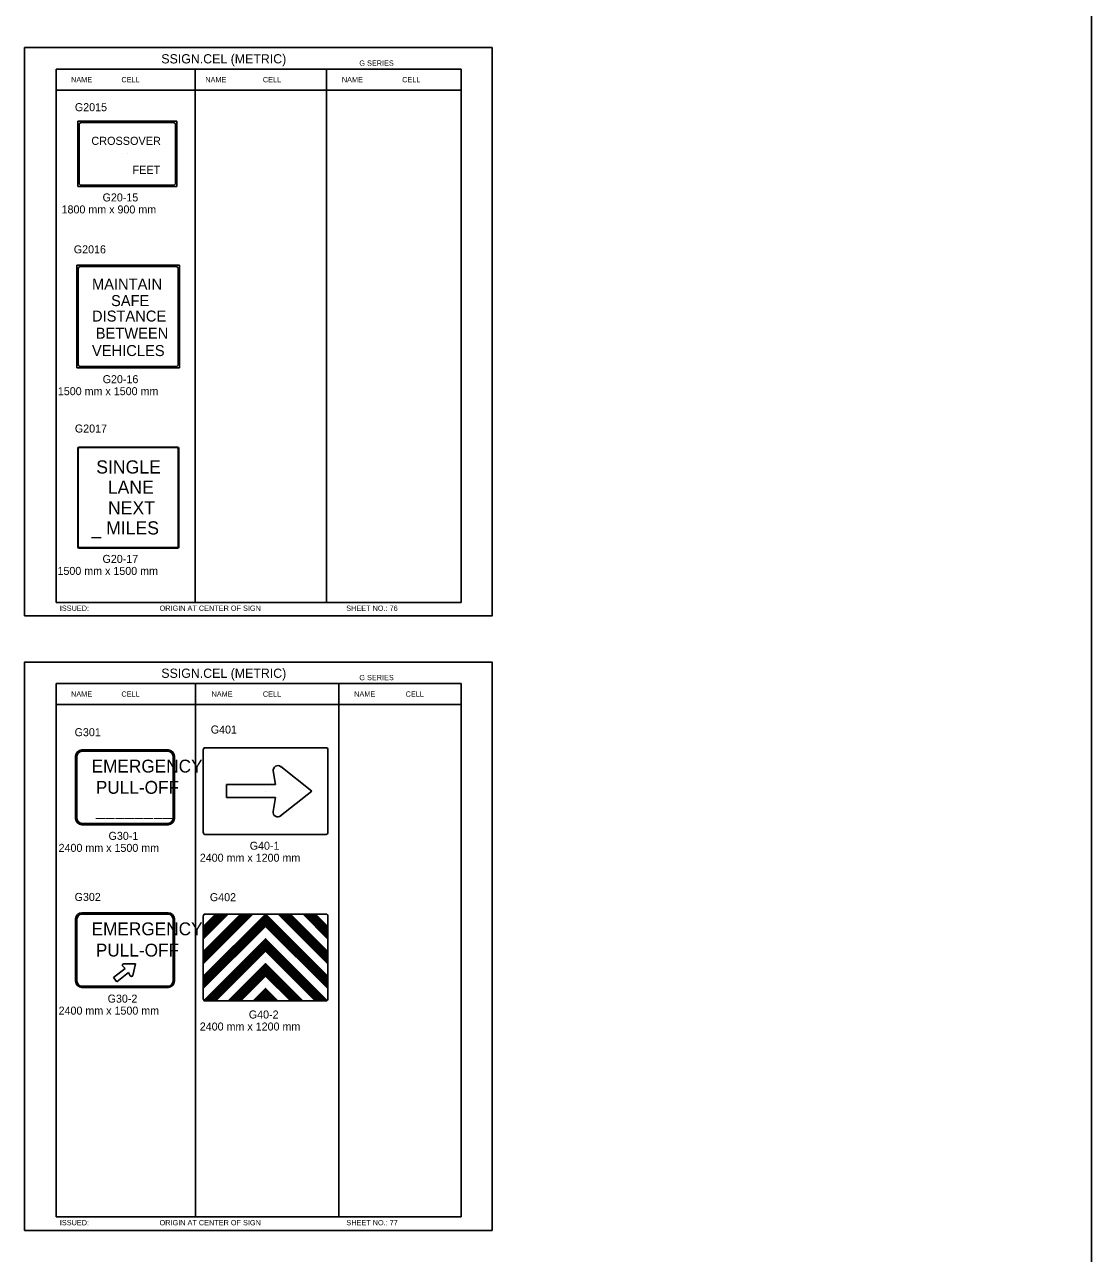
# Model space of a CAD drawing. Extents: x -12 to 6962, y -3756 to 679.
# Drawn here: x 2935.5 to 3335.5, y -244 to 216.7 of the extents above; entities that cross this region are included whole.
import ezdxf

# ---------------------------------------------------------------- set-up
doc = ezdxf.new("R2010")
doc.units = 0
for name, color, linetype in [('Level 1', 7, 'Continuous'), ('Level 2', 7, 'Continuous'), ('Level 3', 7, 'Continuous'), ('Level 61', 7, 'Continuous')]:
    doc.layers.add(name, color=color, linetype=linetype)

msp = doc.modelspace()

# ---------------------------------------------------------------- linework, layer by layer
at = {"layer": 'Level 1'}
for p, q in [((3099.14, 200), (2947.38, 200)), ((2947.38, 200), (2947.38, 0)), ((2999.41, 200), (2999.41, 0)), ((3048.75, 200), (3048.75, 0)), ((3099.14, 200), (3099.14, 0)), ((3099.14, 192.08), (2947.38, 192.08)), ((2955.45, 180.43), (2955.45, 155.95)), ((2992.63, 180.43), (2955.45, 180.43)), ((2991.33, 179.93), (2956.75, 179.93)), ((2992.63, 155.95), (2992.63, 180.43)), ((2955.95, 179.13), (2955.95, 157.25)), ((2992.13, 157.25), (2992.13, 179.13)), ((2974.04, 168.19), (2974.04, 168.19)), ((2955.45, 155.95), (2992.63, 155.95)), ((2956.75, 156.45), (2991.33, 156.45)), ((2955.12, 126.44), (2993.62, 126.44)), ((2955.12, 87.94), (2955.12, 126.44)), ((2955.62, 89.24), (2955.62, 125.14)), ((2956.42, 125.94), (2992.32, 125.94)), ((2993.12, 125.14), (2993.12, 89.24)), ((2993.62, 126.44), (2993.62, 87.94)), ((2974.37, 107.19), (2974.37, 107.19)), ((2993.62, 87.94), (2955.12, 87.94)), ((2992.32, 88.44), (2956.42, 88.44)), ((2955.45, 20.86), (2955.45, 57.77)), ((2955.62, 21), (2955.62, 57.63)), ((2955.92, 58.24), (2992.83, 58.24)), ((2956.06, 58.07), (2992.69, 58.07)), ((2993.12, 57.63), (2993.12, 21)), ((2993.3, 57.77), (2993.3, 20.86)), ((2974.37, 39.32), (2974.37, 39.32)), ((2992.83, 20.39), (2955.92, 20.39)), ((2992.69, 20.57), (2956.06, 20.57)), ((2947.38, 0), (3099.14, 0)), ((3099.14, -30.35), (2947.38, -30.35)), ((2947.38, -30.35), (2947.38, -230.35)), ((2999.55, -30.35), (2999.55, -230.35)), ((3053.37, -30.35), (3053.37, -230.35)), ((3099.14, -30.35), (3099.14, -230.35)), ((3099.14, -38.27), (2947.38, -38.27)), ((3002.49, -86.12), (3002.49, -55.24)), ((3003.07, -54.43), (3048.64, -54.43)), ((3049.22, -55.24), (3049.22, -86.12)), ((2954.65, -57.59), (2954.65, -80.99)), ((2955.15, -57.59), (2955.15, -80.99)), ((2989.35, -55.29), (2956.95, -55.29)), ((2989.35, -55.79), (2956.95, -55.79)), ((2991.15, -80.99), (2991.15, -57.59)), ((2991.65, -80.99), (2991.65, -57.59)), ((3029.63, -68.23), (3028.72, -63.11)), ((3031.58, -61.51), (3043.23, -70.7)), ((3011.26, -73.13), (3011.26, -68.23)), ((3011.26, -68.23), (3029.63, -68.23)), ((2973.13, -69.28), (2973.13, -69.28)), ((3029.57, -73.13), (3011.26, -73.13)), ((3025.85, -70.68), (3025.85, -70.68)), ((3028.65, -78.33), (3029.57, -73.13)), ((3043.23, -70.7), (3031.47, -79.98)), ((2956.95, -82.79), (2989.35, -82.79)), ((2956.95, -83.29), (2989.35, -83.29)), ((3048.64, -86.94), (3003.07, -86.94)), ((2954.65, -118.61), (2954.65, -142.01)), ((2955.15, -118.61), (2955.15, -142.01)), ((2989.35, -116.31), (2956.95, -116.31)), ((2989.35, -116.81), (2956.95, -116.81)), ((2991.15, -142.01), (2991.15, -118.61)), ((2991.65, -142.01), (2991.65, -118.61)), ((3002.49, -116.84), (3002.49, -116.84)), ((3002.49, -121.49), (3007.14, -116.84)), ((3002.49, -126.15), (3011.8, -116.84)), ((3002.49, -130.8), (3016.46, -116.84)), ((3002.49, -135.46), (3021.11, -116.84)), ((3002.49, -140.12), (3025.77, -116.84)), ((3002.49, -148.53), (3002.49, -117.65)), ((3003.07, -116.84), (3048.64, -116.84)), ((3004.43, -119.54), (3004.43, -119.54)), ((3049.22, -117.65), (3049.22, -148.53)), ((3002.49, -144.77), (3025.85, -121.41)), ((3006.38, -122.25), (3006.38, -122.25)), ((3002.73, -149.19), (3025.85, -126.06)), ((3008.33, -124.96), (3008.33, -124.96)), ((3010.28, -127.67), (3010.28, -127.67)), ((2973.13, -130.3), (2973.13, -130.3)), ((3007.23, -149.35), (3025.85, -130.72)), ((3012.22, -130.38), (3012.22, -130.38)), ((3014.17, -133.09), (3014.17, -133.09)), ((3025.85, -133.09), (3025.85, -133.09)), ((2968.85, -140.62), (2973.21, -137.18)), ((2972.28, -136.35), (2973.21, -137.18)), ((2977.08, -135.44), (2972.65, -135.44)), ((2976.04, -139.79), (2977.08, -135.44)), ((3011.88, -149.35), (3025.85, -135.38)), ((3016.12, -135.8), (3016.12, -135.8)), ((2970.06, -142.15), (2968.85, -140.62)), ((2970.06, -142.15), (2974.42, -138.71)), ((2974.42, -138.71), (2975.07, -139.93)), ((3016.54, -149.35), (3025.85, -140.03)), ((3018.07, -138.51), (3018.07, -138.51)), ((3020.01, -141.22), (3020.01, -141.22)), ((2956.95, -143.81), (2989.35, -143.81)), ((2956.95, -144.31), (2989.35, -144.31)), ((3021.2, -149.35), (3025.85, -144.69)), ((3021.96, -143.93), (3021.96, -143.93)), ((3023.91, -146.64), (3023.91, -146.64)), ((3048.64, -149.35), (3003.07, -149.35)), ((3025.85, -149.35), (3025.85, -149.35)), ((2947.38, -230.35), (3099.14, -230.35))]:
    msp.add_line(p, q, dxfattribs=at)
for points in [[(3025.85, -121.41), (3025.77, -116.84), (3002.49, -140.12), (3002.49, -144.77)], [(3021.11, -116.84), (3016.46, -116.84), (3002.49, -130.8), (3002.49, -135.46)], [(3011.8, -116.84), (3007.14, -116.84), (3002.49, -121.49), (3002.49, -126.15)], [(3025.85, -121.41), (3025.94, -116.84), (3049.22, -140.12), (3049.22, -144.77)], [(3030.6, -116.84), (3035.25, -116.84), (3049.22, -130.8), (3049.22, -135.46)], [(3039.91, -116.84), (3044.56, -116.84), (3049.22, -121.49), (3049.22, -126.15)], [(3025.85, -130.72), (3025.85, -126.06), (3002.73, -149.19), (3007.23, -149.35)], [(3025.85, -130.72), (3025.85, -126.06), (3048.98, -149.19), (3044.48, -149.35)], [(3025.85, -140.03), (3025.85, -135.38), (3011.88, -149.35), (3016.54, -149.35)], [(3025.85, -140.03), (3025.85, -135.38), (3039.82, -149.35), (3035.17, -149.35)], [(3025.85, -149.35), (3025.85, -144.69), (3021.2, -149.35)], [(3025.85, -149.35), (3025.85, -144.69), (3021.2, -149.35)], [(3025.85, -149.35), (3025.85, -144.69), (3030.51, -149.35)]]:
    msp.add_lwpolyline(points, close=True, dxfattribs=at)
for points in [[(3002.49, -135.19), (3020.84, -116.84)], [(3002.49, -134.83), (3020.48, -116.84)], [(3002.49, -134.47), (3020.12, -116.84)], [(3002.49, -134.11), (3019.76, -116.84)], [(3002.49, -133.75), (3019.41, -116.84)], [(3002.49, -133.39), (3019.05, -116.84)], [(3002.49, -133.04), (3018.69, -116.84)], [(3002.49, -132.68), (3018.33, -116.84)], [(3002.49, -132.32), (3017.97, -116.84)], [(3002.49, -131.96), (3017.61, -116.84)], [(3002.49, -131.6), (3017.25, -116.84)], [(3002.49, -131.24), (3016.89, -116.84)], [(3002.49, -130.88), (3016.53, -116.84)], [(3002.49, -125.85), (3011.51, -116.84)], [(3002.49, -125.49), (3011.15, -116.84)], [(3002.49, -125.14), (3010.79, -116.84)], [(3002.49, -124.78), (3010.43, -116.84)], [(3002.49, -124.42), (3010.07, -116.84)], [(3002.49, -124.06), (3009.71, -116.84)], [(3002.49, -123.7), (3009.35, -116.84)], [(3002.49, -123.34), (3008.99, -116.84)], [(3002.49, -122.98), (3008.63, -116.84)], [(3002.49, -122.62), (3008.27, -116.84)], [(3002.49, -122.26), (3007.91, -116.84)], [(3002.49, -121.9), (3007.55, -116.84)], [(3002.49, -121.54), (3007.2, -116.84)], [(3002.49, -140.22), (3025.77, -116.94)], [(3002.49, -140.58), (3025.78, -117.29)], [(3002.49, -140.94), (3025.78, -117.64)], [(3002.49, -141.3), (3025.79, -117.99)], [(3002.49, -141.66), (3025.8, -118.35)], [(3002.49, -142.02), (3025.8, -118.7)], [(3002.49, -142.38), (3025.81, -119.05)], [(3002.49, -142.73), (3025.82, -119.41)], [(3002.49, -143.09), (3025.82, -119.76)], [(3049.22, -143.09), (3025.88, -119.76)], [(3049.22, -142.73), (3025.89, -119.41)], [(3049.22, -142.02), (3025.9, -118.7)], [(3049.22, -142.38), (3025.9, -119.05)], [(3049.22, -141.66), (3025.91, -118.35)], [(3049.22, -140.94), (3025.92, -117.64)], [(3049.22, -141.3), (3025.92, -117.99)], [(3049.22, -140.58), (3025.93, -117.29)], [(3049.22, -140.22), (3025.94, -116.94)], [(3049.22, -135.19), (3030.87, -116.84)], [(3049.22, -134.83), (3031.22, -116.84)], [(3049.22, -134.47), (3031.58, -116.84)], [(3049.22, -134.11), (3031.94, -116.84)], [(3049.22, -133.75), (3032.3, -116.84)], [(3049.22, -133.39), (3032.66, -116.84)], [(3049.22, -133.04), (3033.02, -116.84)], [(3049.22, -132.68), (3033.38, -116.84)], [(3049.22, -132.32), (3033.74, -116.84)], [(3049.22, -131.96), (3034.1, -116.84)], [(3049.22, -131.6), (3034.46, -116.84)], [(3049.22, -131.24), (3034.82, -116.84)], [(3049.22, -130.88), (3035.18, -116.84)], [(3049.22, -125.85), (3040.2, -116.84)], [(3049.22, -125.49), (3040.56, -116.84)], [(3049.22, -125.14), (3040.92, -116.84)], [(3049.22, -124.78), (3041.28, -116.84)], [(3049.22, -124.42), (3041.64, -116.84)], [(3049.22, -124.06), (3042, -116.84)], [(3049.22, -123.7), (3042.36, -116.84)], [(3049.22, -123.34), (3042.72, -116.84)], [(3049.22, -122.98), (3043.08, -116.84)], [(3049.22, -122.62), (3043.44, -116.84)], [(3049.22, -122.26), (3043.79, -116.84)], [(3049.22, -121.9), (3044.15, -116.84)], [(3049.22, -121.54), (3044.51, -116.84)], [(3002.49, -143.45), (3025.83, -120.11)], [(3002.49, -143.81), (3025.84, -120.46)], [(3002.49, -144.17), (3025.84, -120.82)], [(3002.49, -144.53), (3025.85, -121.17)], [(3049.22, -144.53), (3025.86, -121.17)], [(3049.22, -143.81), (3025.87, -120.46)], [(3049.22, -144.17), (3025.87, -120.82)], [(3049.22, -143.45), (3025.88, -120.11)], [(3002.79, -149.19), (3025.85, -126.13)], [(3003.14, -149.2), (3025.85, -126.49)], [(3003.49, -149.22), (3025.85, -126.85)], [(3003.83, -149.23), (3025.85, -127.21)], [(3004.18, -149.24), (3025.85, -127.57)], [(3004.53, -149.25), (3025.85, -127.93)], [(3004.87, -149.26), (3025.85, -128.28)], [(3005.22, -149.28), (3025.85, -128.64)], [(3048.92, -149.19), (3025.85, -126.13)], [(3048.57, -149.2), (3025.85, -126.49)], [(3048.22, -149.22), (3025.85, -126.85)], [(3047.88, -149.23), (3025.85, -127.21)], [(3047.53, -149.24), (3025.85, -127.57)], [(3047.18, -149.25), (3025.85, -127.93)], [(3046.83, -149.26), (3025.85, -128.28)], [(3046.49, -149.28), (3025.85, -128.64)], [(3005.57, -149.29), (3025.85, -129)], [(3005.92, -149.3), (3025.85, -129.36)], [(3006.26, -149.31), (3025.85, -129.72)], [(3006.61, -149.32), (3025.85, -130.08)], [(3006.96, -149.34), (3025.85, -130.44)], [(3046.14, -149.29), (3025.85, -129)], [(3045.79, -149.3), (3025.85, -129.36)], [(3045.45, -149.31), (3025.85, -129.72)], [(3045.1, -149.32), (3025.85, -130.08)], [(3044.75, -149.34), (3025.85, -130.44)], [(3012.04, -149.35), (3025.85, -135.53)], [(3012.4, -149.35), (3025.85, -135.89)], [(3012.76, -149.35), (3025.85, -136.25)], [(3013.12, -149.35), (3025.85, -136.61)], [(3013.47, -149.35), (3025.85, -136.97)], [(3013.83, -149.35), (3025.85, -137.33)], [(3014.19, -149.35), (3025.85, -137.69)], [(3014.55, -149.35), (3025.85, -138.04)], [(3039.67, -149.35), (3025.85, -135.53)], [(3039.31, -149.35), (3025.85, -135.89)], [(3038.95, -149.35), (3025.85, -136.25)], [(3038.59, -149.35), (3025.85, -136.61)], [(3038.23, -149.35), (3025.85, -136.97)], [(3037.87, -149.35), (3025.85, -137.33)], [(3037.51, -149.35), (3025.85, -137.69)], [(3037.16, -149.35), (3025.85, -138.04)], [(3014.91, -149.35), (3025.85, -138.4)], [(3015.27, -149.35), (3025.85, -138.76)], [(3015.63, -149.35), (3025.85, -139.12)], [(3015.99, -149.35), (3025.85, -139.48)], [(3016.35, -149.35), (3025.85, -139.84)], [(3036.8, -149.35), (3025.85, -138.4)], [(3036.44, -149.35), (3025.85, -138.76)], [(3036.08, -149.35), (3025.85, -139.12)], [(3035.72, -149.35), (3025.85, -139.48)], [(3035.36, -149.35), (3025.85, -139.84)], [(3021.24, -149.35), (3025.85, -144.73)], [(3021.6, -149.35), (3025.85, -145.09)], [(3021.95, -149.35), (3025.85, -145.45)], [(3022.31, -149.35), (3025.85, -145.81)], [(3022.67, -149.35), (3025.85, -146.17)], [(3023.03, -149.35), (3025.85, -146.52)], [(3023.39, -149.35), (3025.85, -146.88)], [(3023.75, -149.35), (3025.85, -147.24)], [(3030.47, -149.35), (3025.85, -144.73)], [(3030.11, -149.35), (3025.85, -145.09)], [(3029.75, -149.35), (3025.85, -145.45)], [(3029.39, -149.35), (3025.85, -145.81)], [(3029.03, -149.35), (3025.85, -146.17)], [(3028.68, -149.35), (3025.85, -146.52)], [(3028.32, -149.35), (3025.85, -146.88)], [(3027.96, -149.35), (3025.85, -147.24)], [(3024.11, -149.35), (3025.85, -147.6)], [(3024.47, -149.35), (3025.85, -147.96)], [(3024.83, -149.35), (3025.85, -148.32)], [(3025.19, -149.35), (3025.85, -148.68)], [(3025.55, -149.35), (3025.85, -149.04)], [(3027.6, -149.35), (3025.85, -147.6)], [(3027.24, -149.35), (3025.85, -147.96)], [(3026.88, -149.35), (3025.85, -148.32)], [(3026.52, -149.35), (3025.85, -148.68)], [(3026.16, -149.35), (3025.85, -149.04)]]:
    msp.add_lwpolyline(points, dxfattribs=at)
for centre, radius, start, end in [((2956.75, 179.13), 0.8, 90, 180), ((2991.33, 179.13), 0.8, 0, 90), ((2956.75, 157.25), 0.8, 180, 270), ((2991.33, 157.25), 0.8, 270, 0), ((2956.42, 125.14), 0.8, 90, 180), ((2992.32, 125.14), 0.8, 0, 90), ((2956.42, 89.24), 0.8, 180, 270), ((2992.32, 89.24), 0.8, 270, 0), ((2955.92, 57.77), 0.473, 90, 180), ((2956.06, 57.63), 0.438, 90, 180), ((2992.69, 57.63), 0.438, 0, 90), ((2992.83, 57.77), 0.473, 0, 90), ((2955.92, 20.86), 0.473, 180, 270), ((2955.92, 20.86), 0.473, 180, 270), ((2956.06, 21), 0.438, 180, 270), ((2992.69, 21), 0.438, 270, 0), ((2992.83, 20.86), 0.473, 270, 0), ((2956.95, -57.59), 2.3, 90, 180), ((2956.95, -57.59), 1.8, 90, 180), ((2989.35, -57.59), 2.3, 0, 90), ((2989.35, -57.59), 1.8, 0, 90), ((3030.47, -62.89), 1.74, 49.8591, 190.5247), ((3030.38, -78.63), 1.74, 168.2476, 312.1543), ((2956.95, -80.99), 2.3, 180, 270), ((2956.95, -80.99), 1.8, 180, 270), ((2989.35, -80.99), 1.8, 270, 0), ((2989.35, -80.99), 2.3, 270, 0), ((2956.95, -118.61), 2.3, 90, 180), ((2956.95, -118.61), 1.8, 90, 180), ((2989.35, -118.61), 2.3, 0, 90), ((2989.35, -118.61), 1.8, 0, 90), ((2972.64, -135.97), 0.519, 88.1221, 228.7877), ((2956.95, -142.01), 2.3, 180, 270), ((2956.95, -142.01), 1.8, 180, 270), ((2975.53, -139.68), 0.519, 206.5106, 350.4173), ((2989.35, -142.01), 1.8, 270, 0), ((2989.35, -142.01), 2.3, 270, 0)]:
    msp.add_arc(centre, radius, start, end, dxfattribs=at)
for centre, major_axis, start_param, end_param in [((3003.07, -55.24), (0, -0.813), 3.141593, 4.712389), ((3048.64, -55.24), (0, 0.813), 4.712389, 6.283185), ((3003.07, -86.12), (0, -0.813), 4.712389, 6.283185), ((3048.64, -86.12), (0, 0.813), 3.141593, 4.712389), ((3003.07, -117.65), (0, -0.813), 3.141593, 4.712389), ((3048.64, -117.65), (0, 0.813), 4.712389, 6.283185), ((3003.07, -148.53), (0, -0.813), 4.712389, 6.283185), ((3048.64, -148.53), (0, 0.813), 3.141593, 4.712389)]:
    msp.add_ellipse(centre, major_axis=major_axis, ratio=0.71875, start_param=start_param, end_param=end_param, dxfattribs=at)
at = {"layer": 'Level 3'}
msp.add_line((3335.45, 661.66), (3335.45, -1225.34), dxfattribs=at)
at = {"layer": 'Level 61'}
for points in [[(2935.51, -5.05), (3110.77, -5.05), (3110.77, 208.05), (2935.51, 208.05)], [(2935.51, -235.4), (3110.77, -235.4), (3110.77, -22.31), (2935.51, -22.31)]]:
    msp.add_lwpolyline(points, close=True, dxfattribs=at)

# ---------------------------------------------------------------- texts
at = {"layer": 'Level 1'}
for s, height, p in [('CROSSOVER', 3.048, (2960.54, 171.57)), ('FEET', 3.048, (2975.94, 160.69)), ('MAINTAIN', 4.115, (2960.77, 117.33)), ('SAFE', 4.115, (2967.92, 111.12)), ('DISTANCE', 4.115, (2960.78, 105.34)), ('BETWEEN', 4.115, (2962.19, 98.91)), ('VEHICLES', 4.115, (2960.78, 92.4)), ('SINGLE', 4.938, (2962.37, 48.36)), ('LANE', 4.938, (2966.71, 40.77)), ('NEXT', 4.938, (2966.78, 33.03)), ('_ MILES', 4.937, (2960.58, 25.51)), ('EMERGENCY', 4.826, (2960.63, -63.74)), ('PULL-OFF', 4.826, (2962.22, -71.71)), ('________', 4.826, (2962.25, -79.8)), ('EMERGENCY', 4.826, (2960.63, -124.76)), ('PULL-OFF', 4.826, (2962.22, -132.73))]:
    msp.add_text(s, height=height, dxfattribs=at).set_placement(p)
at = {"layer": 'Level 2'}
for s, p in [('G2015', (2954.37, 184.21)), ('G2016', (2953.96, 130.9)), ('G2017', (2954.36, 63.73)), ('G301', (2954.26, -50.12)), ('G401', (3005.31, -49.12)), ('G302', (2954.26, -111.88)), ('G402', (3004.97, -111.97))]:
    msp.add_text(s, height=3, dxfattribs=at).set_placement(p)
at = {"layer": 'Level 3'}
for s, height, p in [('SSIGN.CEL (METRIC)', 3.4642, (2986.77, 202.11)), ('G SERIES', 1.979, (3061.01, 201.24)), ('NAME', 1.98, (2952.94, 195.04)), ('CELL', 1.98, (2971.81, 195.04)), ('NAME', 1.98, (3003.25, 195.04)), ('CELL', 1.98, (3024.83, 195.04)), ('NAME', 1.98, (3054.45, 195.04)), ('CELL', 1.98, (3077.04, 195.04)), ('G20-15', 3, (2964.75, 150.37)), ('1800 mm x 900 mm', 3, (2949.38, 145.87)), ('G20-16', 3, (2964.78, 82.23)), ('1500 mm x 1500 mm', 3, (2947.98, 77.73)), ('G20-17', 3, (2964.72, 14.85)), ('1500 mm x 1500 mm', 3, (2947.84, 10.35)), ('ISSUED:', 1.98, (2948.72, -3.12)), ('ORIGIN AT CENTER OF SIGN', 1.9795, (2986.11, -3.12)), ('SHEET NO.: 76', 1.9795, (3056.09, -3.12)), ('SSIGN.CEL (METRIC)', 3.4642, (2986.77, -28.24)), ('G SERIES', 1.979, (3061.01, -29.12)), ('NAME', 1.98, (2952.94, -35.31)), ('CELL', 1.98, (2971.81, -35.31)), ('NAME', 1.98, (3005.58, -35.31)), ('CELL', 1.98, (3024.83, -35.31)), ('NAME', 1.98, (3059.07, -35.31)), ('CELL', 1.98, (3078.36, -35.31)), ('G30-1', 3, (2966.99, -88.98)), ('2400 mm x 1500 mm', 3, (2948.26, -93.48)), ('G40-1', 3, (3019.91, -92.68)), ('2400 mm x 1200 mm', 3, (3001.19, -97.18)), ('G30-2', 3, (2966.64, -150)), ('2400 mm x 1500 mm', 3, (2948.26, -154.5)), ('G40-2', 3, (3019.57, -155.96)), ('2400 mm x 1200 mm', 3, (3001.19, -160.46)), ('ISSUED:', 1.98, (2948.72, -233.48)), ('ORIGIN AT CENTER OF SIGN', 1.9795, (2986.11, -233.48)), ('SHEET NO.: 77', 1.9795, (3056.15, -233.48))]:
    msp.add_text(s, height=height, dxfattribs=at).set_placement(p)

doc.saveas('drawing.dxf')
